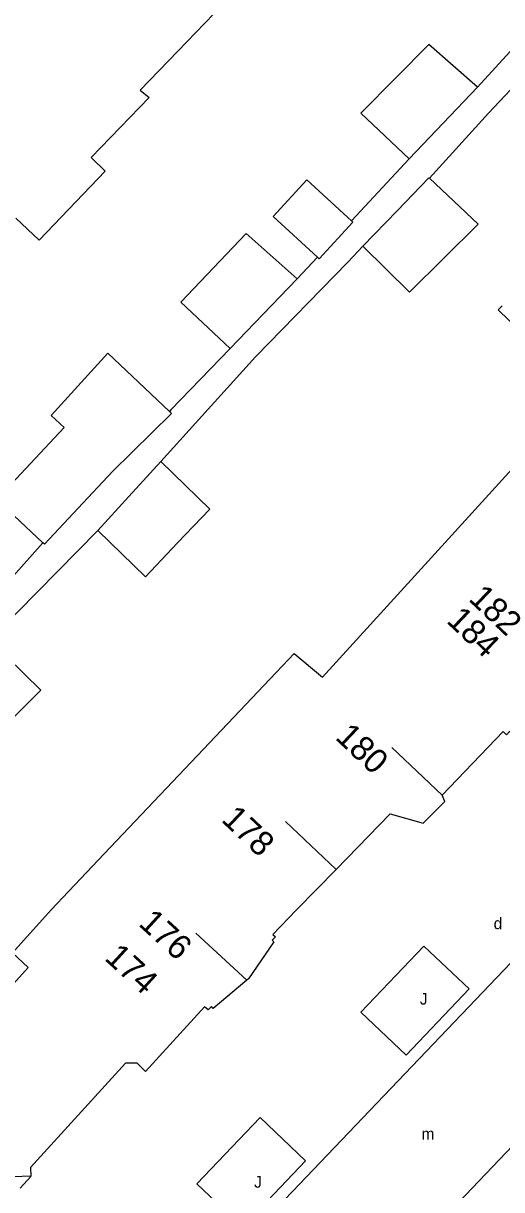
# Model space of a CAD drawing. Extents: x 134999 to 136502, y 457398 to 459002.
# Drawn here: x 135041 to 135061.7, y 457787.9 to 457838.3 of the extents above; entities that cross this region are included whole.
import ezdxf

# ---------------------------------------------------------------- set-up
doc = ezdxf.new("R2010")
doc.units = 0
for name, color, linetype in [('RI_DGTB_15', 7, 'Continuous'), ('RI_DGTB_29', 7, 'Continuous'), ('RI_DGTB_3', 7, 'Continuous'), ('RI_DGTB_31', 7, 'Continuous'), ('RI_DGTB_35', 7, 'Continuous'), ('RI_DGTB_36', 7, 'Continuous'), ('RI_DGTB_4', 7, 'Continuous'), ('RI_DGTB_43', 7, 'Continuous'), ('RI_DGTB_5', 7, 'Continuous'), ('RI_DGTB_53', 7, 'Continuous'), ('RI_DGTB_54', 7, 'Continuous'), ('RI_DGTB_6', 7, 'Continuous'), ('RI_DGTB_7', 7, 'Continuous')]:
    doc.layers.add(name, color=color, linetype=linetype)

msp = doc.modelspace()

# ---------------------------------------------------------------- linework, layer by layer
at = {"layer": 'RI_DGTB_15'}
for p, q in [((135059.098, 457804.958), (135056.921, 457807.022)), ((135059.098, 457804.958), (135056.921, 457807.022)), ((135054.512, 457801.749), (135052.335, 457803.813)), ((135054.512, 457801.749), (135052.335, 457803.813)), ((135050.663, 457796.969), (135048.452, 457798.996))]:
    msp.add_line(p, q, dxfattribs=at)
at = {"layer": 'RI_DGTB_3'}
msp.add_lwpolyline([(135041.338, 457788.506), (135040.57, 457788.467), (135040.549, 457788.872), (135039.358, 457788.809), (135039.379, 457788.419), (135038.962, 457788.398)], dxfattribs=at)
at = {"layer": 'RI_DGTB_31'}
for points in [[(135055.587, 457795.581), (135057.537, 457793.728), (135060.255, 457796.587), (135058.304, 457798.441), (135055.587, 457795.581)], [(135050.47, 457786.295), (135048.509, 457788.166), (135051.243, 457791.031), (135053.199, 457789.165), (135050.47, 457786.295)]]:
    msp.add_lwpolyline(points, dxfattribs=at)
at = {"layer": 'RI_DGTB_4'}
msp.add_line((135054.512, 457801.749), (135052.809, 457800), dxfattribs=at)
msp.add_line((135054.512, 457801.749), (135052.809, 457800), dxfattribs=at)
for points in [[(135059.098, 457804.958), (135061.726, 457807.703), (135061.864, 457807.562), (135062.019, 457807.724), (135062.27, 457807.498), (135063.297, 457808.104), (135063.481, 457808.094), (135063.445, 457808.267), (135064.02, 457809.356), (135063.776, 457809.57), (135063.924, 457809.713), (135063.786, 457809.842), (135064.844, 457810.951)], [(135059.098, 457804.958), (135061.726, 457807.703), (135061.864, 457807.562), (135062.019, 457807.724), (135062.27, 457807.498), (135063.297, 457808.104), (135063.481, 457808.094), (135063.445, 457808.267), (135064.02, 457809.356), (135063.776, 457809.57), (135063.924, 457809.713), (135063.786, 457809.842), (135064.844, 457810.951)], [(135054.512, 457801.749), (135056.85, 457804.149), (135058.28, 457803.745), (135059.203, 457804.689), (135059.098, 457804.958)], [(135054.512, 457801.749), (135056.85, 457804.149), (135058.28, 457803.745), (135059.203, 457804.689), (135059.098, 457804.958)], [(135052.809, 457800), (135051.779, 457798.943), (135051.899, 457798.835), (135051.753, 457798.695), (135051.823, 457798.626), (135050.731, 457797.025), (135050.663, 457796.969)], [(135050.663, 457796.969), (135049.2, 457795.748), (135049.13, 457795.831), (135048.99, 457795.691), (135048.838, 457795.812), (135046.282, 457793.022), (135045.924, 457793.376), (135045.429, 457793.38), (135041.321, 457788.872), (135041.338, 457788.506)]]:
    msp.add_lwpolyline(points, dxfattribs=at)
at = {"layer": 'RI_DGTB_5'}
for p, q in [((135053.931, 457810.051), (135059.365, 457816.023)), ((135053.931, 457810.051), (135059.365, 457816.023)), ((135044.501, 457802.419), (135048.785, 457806.938)), ((135044.501, 457802.419), (135048.785, 457806.938)), ((135042.208, 457800), (135044.501, 457802.419)), ((135042.208, 457800), (135044.501, 457802.419))]:
    msp.add_line(p, q, dxfattribs=at)
for points in [[(135050.225, 457842.609), (135047.811, 457840.051), (135049.231, 457838.701), (135047.676, 457837.087)], [(135047.676, 457837.087), (135046.059, 457835.409), (135046.445, 457835.088), (135043.941, 457832.49)], [(135040.692, 457829.875), (135041.692, 457828.921), (135044.542, 457831.91), (135043.941, 457832.49)], [(135040.692, 457829.875), (135041.692, 457828.921), (135044.542, 457831.91), (135043.941, 457832.49)], [(135059.365, 457816.023), (135065.159, 457822.39), (135061.515, 457825.922), (135061.678, 457826.096)], [(135059.365, 457816.023), (135065.159, 457822.39), (135061.515, 457825.922), (135061.678, 457826.096)], [(135048.785, 457806.938), (135052.701, 457811.071), (135053.931, 457810.051)], [(135048.785, 457806.938), (135052.701, 457811.071), (135053.931, 457810.051)], [(135042.208, 457800), (135040.544, 457798.145), (135041.227, 457797.515), (135039.795, 457795.939)]]:
    msp.add_lwpolyline(points, dxfattribs=at)
at = {"layer": 'RI_DGTB_53'}
for points in [[(135049.746, 457784.79), (135049.782, 457785.501), (135050.13, 457785.838), (135050.322, 457785.763), (135050.527, 457785.765), (135050.716, 457785.846), (135050.792, 457785.908), (135063.588, 457799.315), (135063.7, 457799.49), (135063.738, 457799.694), (135063.698, 457799.898), (135063.639, 457800)], [(135052.74, 457779.964), (135052.747, 457779.971), (135071.838, 457800)]]:
    msp.add_lwpolyline(points, dxfattribs=at)
at = {"layer": 'RI_DGTB_54'}
for p, q in [((135060.614, 457835.526), (135065.444, 457840.816)), ((135044.221, 457816.383), (135039.558, 457811.643)), ((135044.221, 457816.383), (135039.558, 457811.643)), ((135041.854, 457815.853), (135039.349, 457813.042)), ((135041.854, 457815.853), (135039.349, 457813.042))]:
    msp.add_line(p, q, dxfattribs=at)
for points in [[(135058.549, 457831.598), (135061.094, 457834.408), (135063.234, 457836.682), (135063.772, 457837.176)], [(135055.176, 457829.766), (135057.674, 457832.434)], [(135055.176, 457829.766), (135057.674, 457832.434)], [(135046.943, 457819.371), (135051.033, 457823.88), (135055.021, 457827.971), (135055.672, 457828.661)], [(135046.943, 457819.371), (135051.033, 457823.88), (135055.021, 457827.971), (135055.672, 457828.661)], [(135052.832, 457827.262), (135053.706, 457828.196)], [(135052.832, 457827.262), (135053.706, 457828.196)], [(135049.939, 457824.24), (135047.381, 457821.591), (135047.315, 457821.521)], [(135049.939, 457824.24), (135047.381, 457821.591), (135047.315, 457821.521)]]:
    msp.add_lwpolyline(points, dxfattribs=at)
at = {"layer": 'RI_DGTB_6'}
for points in [[(135060.614, 457835.526), (135058.523, 457837.38), (135057.09, 457835.932)], [(135057.09, 457835.932), (135055.589, 457834.416), (135057.674, 457832.434)], [(135057.09, 457835.932), (135055.589, 457834.416), (135057.674, 457832.434)], [(135059.144, 457833.98), (135060.614, 457835.526)], [(135059.144, 457833.98), (135060.614, 457835.526)], [(135057.674, 457832.434), (135059.144, 457833.98)], [(135057.674, 457832.434), (135059.144, 457833.98)], [(135053.706, 457828.196), (135051.801, 457829.942), (135053.253, 457831.527), (135055.176, 457829.766)], [(135053.706, 457828.196), (135051.801, 457829.942), (135053.253, 457831.527), (135055.176, 457829.766)], [(135057.147, 457830.193), (135058.523, 457831.622), (135058.549, 457831.598)], [(135057.147, 457830.193), (135058.523, 457831.622), (135058.549, 457831.598)], [(135058.549, 457831.598), (135060.649, 457829.61), (135059.164, 457828.146)], [(135058.549, 457831.598), (135060.649, 457829.61), (135059.164, 457828.146)], [(135055.176, 457829.766), (135055.239, 457829.708), (135053.787, 457828.122)], [(135055.176, 457829.766), (135055.239, 457829.708), (135053.787, 457828.122)], [(135055.672, 457828.661), (135057.147, 457830.193)], [(135055.672, 457828.661), (135057.147, 457830.193)], [(135052.832, 457827.262), (135050.637, 457829.214), (135049.225, 457827.733)], [(135052.832, 457827.262), (135050.637, 457829.214), (135049.225, 457827.733)], [(135059.164, 457828.146), (135057.68, 457826.681), (135055.672, 457828.661)], [(135059.164, 457828.146), (135057.68, 457826.681), (135055.672, 457828.661)], [(135049.225, 457827.733), (135047.813, 457826.252), (135049.939, 457824.24)], [(135049.225, 457827.733), (135047.813, 457826.252), (135049.939, 457824.24)], [(135053.787, 457828.122), (135053.706, 457828.196)], [(135053.787, 457828.122), (135053.706, 457828.196)], [(135052.832, 457827.262), (135051.347, 457825.71)], [(135052.832, 457827.262), (135051.347, 457825.71)], [(135051.347, 457825.71), (135049.939, 457824.24)], [(135051.347, 457825.71), (135049.939, 457824.24)], [(135042.777, 457820.838), (135042.218, 457821.351), (135044.66, 457824.047), (135047.315, 457821.521)], [(135042.777, 457820.838), (135042.218, 457821.351), (135044.66, 457824.047), (135047.315, 457821.521)], [(135047.315, 457821.521), (135047.403, 457821.437), (135044.857, 457818.929)], [(135047.315, 457821.521), (135047.403, 457821.437), (135044.857, 457818.929)], [(135042.777, 457820.838), (135041.318, 457819.282)], [(135042.777, 457820.838), (135041.318, 457819.282)], [(135041.318, 457819.282), (135039.858, 457817.727), (135041.854, 457815.853)], [(135041.318, 457819.282), (135039.858, 457817.727), (135041.854, 457815.853)], [(135045.568, 457817.861), (135046.943, 457819.371)], [(135045.568, 457817.861), (135046.943, 457819.371)], [(135046.943, 457819.371), (135049.069, 457817.31), (135047.674, 457815.849)], [(135046.943, 457819.371), (135049.069, 457817.31), (135047.674, 457815.849)], [(135044.857, 457818.929), (135043.378, 457817.349)], [(135044.857, 457818.929), (135043.378, 457817.349)], [(135044.221, 457816.383), (135045.568, 457817.861)], [(135044.221, 457816.383), (135045.568, 457817.861)], [(135043.378, 457817.349), (135041.92, 457815.791), (135041.854, 457815.853)], [(135043.378, 457817.349), (135041.92, 457815.791), (135041.854, 457815.853)], [(135047.674, 457815.849), (135046.279, 457814.388), (135044.221, 457816.383)], [(135047.674, 457815.849), (135046.279, 457814.388), (135044.221, 457816.383)], [(135039.988, 457807.715), (135041.772, 457809.494), (135039.558, 457811.643)], [(135039.988, 457807.715), (135041.772, 457809.494), (135039.558, 457811.643)]]:
    msp.add_lwpolyline(points, dxfattribs=at)
at = {"layer": 'RI_DGTB_7'}
for p, q in [((135040.881, 457787.989), (135041.339, 457788.491)), ((135041.339, 457788.491), (135041.338, 457788.506))]:
    msp.add_line(p, q, dxfattribs=at)

# ---------------------------------------------------------------- texts
at = {"layer": 'RI_DGTB_29'}
msp.add_text('d', height=0.5, dxfattribs=at).set_placement((135061.318, 457799.169))
at = {"layer": 'RI_DGTB_31'}
for p in [(135058.129, 457795.911), (135050.976, 457788.004)]:
    msp.add_text('J', height=0.5, dxfattribs=at).set_placement(p)
at = {"layer": 'RI_DGTB_35'}
msp.add_text('174', height=1.054, rotation=317.5065, dxfattribs=at).set_placement((135044.476, 457797.871))
at = {"layer": 'RI_DGTB_36'}
for s, rotation, p in [('182', 316.5538, (135060.192, 457813.39)), ('182', 316.5538, (135060.192, 457813.39)), ('184', 316.5538, (135059.239, 457812.443)), ('184', 316.5538, (135059.239, 457812.443)), ('180', 316.5538, (135054.436, 457807.408)), ('180', 316.5538, (135054.436, 457807.408)), ('178', 316.5538, (135049.519, 457803.853)), ('178', 316.5538, (135049.519, 457803.853)), ('176', 317.5065, (135045.942, 457799.358))]:
    msp.add_text(s, height=1.054, rotation=rotation, dxfattribs=at).set_placement(p)
at = {"layer": 'RI_DGTB_43'}
msp.add_text('m', height=0.5, dxfattribs=at).set_placement((135058.201, 457790.079))

doc.saveas('drawing.dxf')
